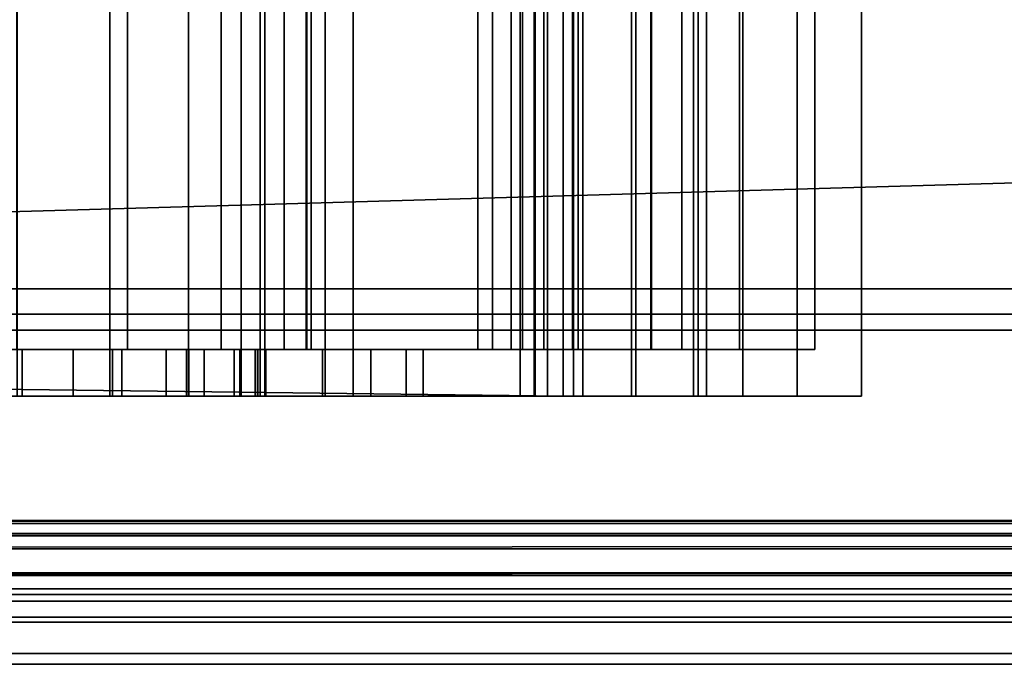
# Model space of a CAD drawing. Header units: millimetres. Extents: x -603 to 3703, y -121 to 193.
# Tile 768 of 1056: x 2546 to 2567, y -33 to -19. Entities that reach past the tile are written whole.
import ezdxf

# ---------------------------------------------------------------- set-up
doc = ezdxf.new("R2010")
doc.units = ezdxf.units.MM
doc.layers.add('151', color=7, linetype='Continuous', true_color=0xffffff)

# ---------------------------------------------------------------- blocks, each defined once
blk = doc.blocks.new('UG_SURFACE_120')
at = {"layer": '151', "color": 35, "linetype": 'Continuous', "lineweight": 35}
for points in [[(2491, -34, 2019), (3509, -34, 2019), (3509, 0, 2019), (2491, 0, 2019)], [(2491, -34), (2491, -2), (3509, -2), (3509, -34)]]:
    blk.add_3dface(points, dxfattribs=at)
blk = doc.blocks.new('UG_SURFACE_121')
at = {"layer": '151', "color": 252, "linetype": 'Continuous', "lineweight": 35}
for points in [[(2557.6, -11.75, 1411), (2557.6, -27.25, 1411), (2496.7, -26.5, 1411), (2496.7, -12.5, 1411)], [(2553.1, -27.25, 1506.1), (2553.1, -11.75, 1506.1), (2504.3, -11.75, 1506.1), (2504.3, -27.25, 1506.1)], [(2532.425, -11.75, 967), (2552.5, -11.75, 967), (2552.5, -27.25, 967), (2532.425, -27.25, 967)], [(2547.875, -27.25, 1127.19), (2547.875, -11.75, 1127.19), (2545.887, -11.75, 1126.8), (2545.887, -27.25, 1126.8)], [(2549.563, -27.25, 1128.309), (2549.563, -11.75, 1128.309), (2547.875, -11.75, 1127.19), (2547.875, -27.25, 1127.19)], [(2550.695, -27.25, 1129.989), (2550.695, -11.75, 1129.989), (2549.563, -11.75, 1128.309), (2549.563, -27.25, 1128.309)], [(2551.1, -27.25, 1131.974), (2551.1, -11.75, 1131.974), (2550.695, -11.75, 1129.989), (2550.695, -27.25, 1129.989)], [(2551.2, -27.25, 1152), (2551.2, -11.75, 1152), (2551.1, -11.75, 1131.974), (2551.1, -27.25, 1131.974)], [(2552.5, -27.25, 1152), (2552.5, -11.75, 1152), (2551.2, -11.75, 1152), (2551.2, -27.25, 1152)], [(2552.5, -27.25, 967), (2552.5, -11.75, 967), (2560.5, -11.75, 975), (2560.5, -27.25, 975)], [(2560.5, -27.25, 1144), (2560.5, -11.75, 1144), (2552.5, -11.75, 1152), (2552.5, -27.25, 1152)], [(2553.1, -27.25, 1504.6), (2553.1, -11.75, 1504.6), (2553.1, -11.75, 1506.1), (2553.1, -27.25, 1506.1)], [(2557.6, -27.25, 1504.6), (2557.6, -11.75, 1504.6), (2553.1, -11.75, 1504.6), (2553.1, -27.25, 1504.6)], [(2556.681, -27.25, 1089), (2556.681, -11.75, 1089), (2556.979, -11.75, 1090.413), (2556.979, -27.25, 1090.413)], [(2556.979, -27.25, 1087.587), (2556.979, -11.75, 1087.587), (2556.681, -11.75, 1089), (2556.681, -27.25, 1089)], [(2556.979, -27.25, 1090.413), (2556.979, -11.75, 1090.413), (2557.822, -11.75, 1091.585), (2557.822, -27.25, 1091.585)], [(2557.822, -27.25, 1086.415), (2557.822, -11.75, 1086.415), (2556.979, -11.75, 1087.587), (2556.979, -27.25, 1087.587)], [(2557, -27.25, 989), (2557, -11.75, 989), (2557.266, -11.75, 990.339), (2557.266, -27.25, 990.339)], [(2557.266, -27.25, 987.661), (2557.266, -11.75, 987.661), (2557, -11.75, 989), (2557, -27.25, 989)], [(2557.266, -27.25, 990.339), (2557.266, -11.75, 990.339), (2558.025, -11.75, 991.475), (2558.025, -27.25, 991.475)], [(2558.025, -27.25, 986.525), (2558.025, -11.75, 986.525), (2557.266, -11.75, 987.661), (2557.266, -27.25, 987.661)], [(2557.6, -27.25, 1411), (2557.6, -11.75, 1411), (2564, -11.75, 1417.4), (2564, -27.25, 1417.4)], [(2564, -27.25, 1498.2), (2564, -11.75, 1498.2), (2557.6, -11.75, 1504.6), (2557.6, -27.25, 1504.6)], [(2557.822, -27.25, 1091.585), (2557.822, -11.75, 1091.585), (2559.066, -11.75, 1092.318), (2559.066, -27.25, 1092.318)], [(2559.066, -27.25, 1085.682), (2559.066, -11.75, 1085.682), (2557.822, -11.75, 1086.415), (2557.822, -27.25, 1086.415)], [(2558.025, -27.25, 991.475), (2558.025, -11.75, 991.475), (2559.161, -11.75, 992.234), (2559.161, -27.25, 992.234)], [(2559.161, -27.25, 985.766), (2559.161, -11.75, 985.766), (2558.025, -11.75, 986.525), (2558.025, -27.25, 986.525)], [(2559.066, -27.25, 1092.318), (2559.066, -11.75, 1092.318), (2560.5, -11.75, 1092.485), (2560.5, -27.25, 1092.485)], [(2560.5, -27.25, 1085.515), (2560.5, -11.75, 1085.515), (2559.066, -11.75, 1085.682), (2559.066, -27.25, 1085.682)], [(2559.161, -27.25, 992.234), (2559.161, -11.75, 992.234), (2560.5, -11.75, 992.5), (2560.5, -27.25, 992.5)], [(2560.5, -27.25, 985.5), (2560.5, -11.75, 985.5), (2559.161, -11.75, 985.766), (2559.161, -27.25, 985.766)], [(2560.4, -27.25, 1433), (2560.4, -11.75, 1433), (2560.674, -11.75, 1434.378), (2560.674, -27.25, 1434.378)], [(2560.674, -27.25, 1431.622), (2560.674, -11.75, 1431.622), (2560.4, -11.75, 1433), (2560.4, -27.25, 1433)], [(2560.5, -27.25, 975), (2560.5, -11.75, 975), (2560.5, -11.75, 985.5), (2560.5, -27.25, 985.5)], [(2560.5, -27.25, 1092.485), (2560.5, -11.75, 1092.485), (2560.5, -11.75, 1144), (2560.5, -27.25, 1144)], [(2560.5, -11.75, 1033.95), (2560.5, -11.75, 1085.515), (2560.5, -27.25, 1085.515), (2560.5, -27.25, 1033.95)], [(2560.5, -27.25, 1033.95), (2560.5, -27.25, 992.5), (2560.5, -11.75, 992.5), (2560.5, -11.75, 1033.95)], [(2560.674, -27.25, 1434.378), (2560.674, -11.75, 1434.378), (2561.455, -11.75, 1435.546), (2561.455, -27.25, 1435.546)], [(2561.455, -27.25, 1430.454), (2561.455, -11.75, 1430.454), (2560.674, -11.75, 1431.622), (2560.674, -27.25, 1431.622)], [(2561.455, -27.25, 1435.546), (2561.455, -11.75, 1435.546), (2562.622, -11.75, 1436.326), (2562.622, -27.25, 1436.326)], [(2562.622, -27.25, 1429.674), (2562.622, -11.75, 1429.674), (2561.455, -11.75, 1430.454), (2561.455, -27.25, 1430.454)], [(2562.622, -27.25, 1436.326), (2562.622, -11.75, 1436.326), (2564, -11.75, 1436.6), (2564, -27.25, 1436.6)], [(2564, -27.25, 1429.4), (2564, -11.75, 1429.4), (2562.622, -11.75, 1429.674), (2562.622, -27.25, 1429.674)], [(2564, -27.25, 1417.4), (2564, -11.75, 1417.4), (2564, -11.75, 1429.4), (2564, -27.25, 1429.4)], [(2564, -27.25, 1436.6), (2564, -11.75, 1436.6), (2564, -11.75, 1498.2), (2564, -27.25, 1498.2)], [(2557.186, -26.25, 1412), (2557.186, -12.75, 1412), (2492, -12.75, 1412), (2492, -26.25, 1412)], [(2505.3, -26.25, 1505.1), (2505.3, -12.75, 1505.1), (2552.1, -12.75, 1505.1), (2552.1, -26.25, 1505.1)], [(2532.925, -26.25, 968), (2552.086, -26.25, 968), (2552.086, -12.75, 968), (2532.925, -12.75, 968)], [(2545.884, -26.25, 1125.8), (2545.884, -12.75, 1125.8), (2548.255, -12.75, 1126.265), (2548.255, -26.25, 1126.265)], [(2548.255, -26.25, 1126.265), (2548.255, -12.75, 1126.265), (2550.268, -12.75, 1127.599), (2550.268, -26.25, 1127.599)], [(2550.268, -26.25, 1127.599), (2550.268, -12.75, 1127.599), (2551.618, -12.75, 1129.602), (2551.618, -26.25, 1129.602)], [(2551.618, -26.25, 1129.602), (2551.618, -12.75, 1129.602), (2552.1, -12.75, 1131.969), (2552.1, -26.25, 1131.969)], [(2559.5, -26.25, 975.414), (2559.5, -12.75, 975.414), (2552.086, -12.75, 968), (2552.086, -26.25, 968)], [(2552.1, -26.25, 1505.1), (2552.1, -12.75, 1505.1), (2552.1, -12.75, 1503.6), (2552.1, -26.25, 1503.6)], [(2552.1, -26.25, 1503.6), (2552.1, -12.75, 1503.6), (2557.186, -12.75, 1503.6), (2557.186, -26.25, 1503.6)], [(2552.1, -26.25, 1131.969), (2552.1, -12.75, 1131.969), (2552.195, -12.75, 1150.891), (2552.195, -26.25, 1150.891)], [(2552.195, -12.75, 1150.891), (2559.5, -12.75, 1143.586), (2559.5, -26.25, 1143.586), (2552.195, -26.25, 1150.891)], [(2555.773, -26.25, 1088.094), (2555.773, -12.75, 1088.094), (2556.488, -12.75, 1086.429), (2556.488, -26.25, 1086.429)], [(2555.773, -26.25, 1089.906), (2555.773, -12.75, 1089.906), (2555.773, -12.75, 1088.094), (2555.773, -26.25, 1088.094)], [(2556.488, -26.25, 1091.571), (2556.488, -12.75, 1091.571), (2555.773, -12.75, 1089.906), (2555.773, -26.25, 1089.906)], [(2556.083, -26.25, 988.14), (2556.083, -12.75, 988.14), (2556.729, -12.75, 986.545), (2556.729, -26.25, 986.545)], [(2556.083, -26.25, 989.86), (2556.083, -12.75, 989.86), (2556.083, -12.75, 988.14), (2556.083, -26.25, 988.14)], [(2556.729, -26.25, 991.455), (2556.729, -12.75, 991.455), (2556.083, -12.75, 989.86), (2556.083, -26.25, 989.86)], [(2556.488, -26.25, 1086.429), (2556.488, -12.75, 1086.429), (2557.801, -12.75, 1085.181), (2557.801, -26.25, 1085.181)], [(2557.801, -26.25, 1092.819), (2557.801, -12.75, 1092.819), (2556.488, -12.75, 1091.571), (2556.488, -26.25, 1091.571)], [(2556.729, -26.25, 986.545), (2556.729, -12.75, 986.545), (2557.926, -12.75, 985.309), (2557.926, -26.25, 985.309)], [(2557.926, -26.25, 992.691), (2557.926, -12.75, 992.691), (2556.729, -12.75, 991.455), (2556.729, -26.25, 991.455)], [(2563, -26.25, 1417.814), (2563, -12.75, 1417.814), (2557.186, -12.75, 1412), (2557.186, -26.25, 1412)], [(2557.186, -26.25, 1503.6), (2557.186, -12.75, 1503.6), (2563, -12.75, 1497.786), (2563, -26.25, 1497.786)], [(2557.801, -26.25, 1085.181), (2557.801, -12.75, 1085.181), (2559.5, -12.75, 1084.552), (2559.5, -26.25, 1084.552)], [(2559.5, -26.25, 1093.448), (2559.5, -12.75, 1093.448), (2557.801, -12.75, 1092.819), (2557.801, -26.25, 1092.819)], [(2557.926, -26.25, 985.309), (2557.926, -12.75, 985.309), (2559.5, -12.75, 984.613), (2559.5, -26.25, 984.613)], [(2559.5, -26.25, 993.387), (2559.5, -12.75, 993.387), (2557.926, -12.75, 992.691), (2557.926, -26.25, 992.691)], [(2559.485, -26.25, 1432.117), (2559.485, -12.75, 1432.117), (2560.15, -12.75, 1430.482), (2560.15, -26.25, 1430.482)], [(2559.485, -26.25, 1433.883), (2559.485, -12.75, 1433.883), (2559.485, -12.75, 1432.117), (2559.485, -26.25, 1432.117)], [(2560.15, -26.25, 1435.518), (2560.15, -12.75, 1435.518), (2559.485, -12.75, 1433.883), (2559.485, -26.25, 1433.883)], [(2559.5, -26.25, 984.613), (2559.5, -12.75, 984.613), (2559.5, -12.75, 975.414), (2559.5, -26.25, 975.414)], [(2559.5, -26.25, 1143.586), (2559.5, -12.75, 1143.586), (2559.5, -12.75, 1093.448), (2559.5, -26.25, 1093.448)], [(2559.5, -12.75, 1033.95), (2559.5, -12.75, 993.387), (2559.5, -26.25, 993.387), (2559.5, -26.25, 1033.95)], [(2559.5, -26.25, 1033.95), (2559.5, -26.25, 1084.552), (2559.5, -12.75, 1084.552), (2559.5, -12.75, 1033.95)], [(2560.15, -26.25, 1430.482), (2560.15, -12.75, 1430.482), (2561.383, -12.75, 1429.217), (2561.383, -26.25, 1429.217)], [(2561.383, -26.25, 1436.783), (2561.383, -12.75, 1436.783), (2560.15, -12.75, 1435.518), (2560.15, -26.25, 1435.518)], [(2561.383, -26.25, 1429.217), (2561.383, -12.75, 1429.217), (2563, -12.75, 1428.51), (2563, -26.25, 1428.51)], [(2563, -26.25, 1437.49), (2563, -12.75, 1437.49), (2561.383, -12.75, 1436.783), (2561.383, -26.25, 1436.783)], [(2563, -26.25, 1428.51), (2563, -12.75, 1428.51), (2563, -12.75, 1417.814), (2563, -26.25, 1417.814)], [(2563, -26.25, 1497.786), (2563, -12.75, 1497.786), (2563, -12.75, 1437.49), (2563, -26.25, 1437.49)], [(2544.066, -26.25, 1416.331), (2546, -26.25, 1415.947), (2557.186, -26.25, 1412), (2492, -26.25, 1412)], [(2505.3, -26.25, 1505.1), (2552.1, -26.25, 1505.1), (2546, -26.25, 1449.65), (2542.476, -26.25, 1448.9)], [(2559.5, -26.25, 1033.95), (2532.925, -26.25, 1033.95), (2544.909, -26.25, 1062.365), (2547.091, -26.25, 1062.365)], [(2552.086, -26.25, 968), (2532.925, -26.25, 968), (2544.066, -26.25, 972.331), (2546, -26.25, 971.947)], [(2532.925, -26.25, 1033.95), (2546, -26.25, 1005.65), (2542.476, -26.25, 1004.9)], [(2549.524, -26.25, 1004.9), (2546, -26.25, 1005.65), (2532.925, -26.25, 1033.95), (2559.5, -26.25, 1033.95)], [(2551, -26.25, 1094), (2551, -27.25, 1094), (2541, -27.25, 1094), (2541, -26.25, 1094)], [(2541, -26.25, 1084), (2541, -27.25, 1084), (2551, -27.25, 1084), (2551, -26.25, 1084)], [(2551, -26.25, 1094), (2541, -26.25, 1094), (2545.884, -26.25, 1125.8), (2548.255, -26.25, 1126.265)], [(2541, -26.25, 1084), (2551, -26.25, 1084), (2546, -26.25, 1072.75), (2543.865, -26.25, 1072.296)], [(2542.476, -27.25, 1448.9), (2542.476, -26.25, 1448.9), (2546, -26.25, 1449.65), (2546, -27.25, 1449.65)], [(2542.476, -27.25, 1004.9), (2542.476, -26.25, 1004.9), (2546, -26.25, 1005.65), (2546, -27.25, 1005.65)], [(2543.865, -27.25, 1072.296), (2543.865, -26.25, 1072.296), (2546, -26.25, 1072.75), (2546, -27.25, 1072.75)], [(2546, -27.25, 1415.947), (2546, -26.25, 1415.947), (2544.066, -26.25, 1416.331), (2544.066, -27.25, 1416.331)], [(2546, -27.25, 971.947), (2546, -26.25, 971.947), (2544.066, -26.25, 972.331), (2544.066, -27.25, 972.331)], [(2547.091, -27.25, 1062.365), (2547.091, -26.25, 1062.365), (2544.909, -26.25, 1062.365), (2544.909, -27.25, 1062.365)], [(2546, -27.25, 1449.65), (2546, -26.25, 1449.65), (2549.524, -26.25, 1448.9), (2549.524, -27.25, 1448.9)], [(2547.934, -27.25, 1416.331), (2547.934, -26.25, 1416.331), (2546, -26.25, 1415.947), (2546, -27.25, 1415.947)], [(2546, -27.25, 1005.65), (2546, -26.25, 1005.65), (2549.524, -26.25, 1004.9), (2549.524, -27.25, 1004.9)], [(2547.934, -27.25, 972.331), (2547.934, -26.25, 972.331), (2546, -26.25, 971.947), (2546, -27.25, 971.947)], [(2546, -27.25, 1072.75), (2546, -26.25, 1072.75), (2548.135, -26.25, 1072.296), (2548.135, -27.25, 1072.296)], [(2557.186, -26.25, 1412), (2546, -26.25, 1415.947), (2547.934, -26.25, 1416.331)], [(2549.524, -26.25, 1448.9), (2546, -26.25, 1449.65), (2552.1, -26.25, 1505.1), (2552.1, -26.25, 1503.6)], [(2555.773, -26.25, 1089.906), (2548.135, -26.25, 1072.296), (2546, -26.25, 1072.75), (2551, -26.25, 1084)], [(2546, -26.25, 971.947), (2547.934, -26.25, 972.331), (2552.086, -26.25, 968)], [(2549.086, -27.25, 1063.253), (2549.086, -26.25, 1063.253), (2547.091, -26.25, 1062.365), (2547.091, -27.25, 1062.365)], [(2559.5, -26.25, 1033.95), (2547.091, -26.25, 1062.365), (2549.086, -26.25, 1063.253)], [(2549.573, -27.25, 1417.427), (2549.573, -26.25, 1417.427), (2547.934, -26.25, 1416.331), (2547.934, -27.25, 1416.331)], [(2549.573, -27.25, 973.427), (2549.573, -26.25, 973.427), (2547.934, -26.25, 972.331), (2547.934, -27.25, 972.331)], [(2547.934, -26.25, 1416.331), (2549.573, -26.25, 1417.427), (2557.186, -26.25, 1412)], [(2547.934, -26.25, 972.331), (2549.573, -26.25, 973.427), (2552.086, -26.25, 968)], [(2548.135, -27.25, 1072.296), (2548.135, -26.25, 1072.296), (2549.901, -26.25, 1071.013), (2549.901, -27.25, 1071.013)], [(2548.135, -26.25, 1072.296), (2555.773, -26.25, 1088.094), (2556.488, -26.25, 1086.429)], [(2556.488, -26.25, 1086.429), (2557.801, -26.25, 1085.181), (2549.901, -26.25, 1071.013), (2548.135, -26.25, 1072.296)], [(2548.135, -26.25, 1072.296), (2555.773, -26.25, 1089.906), (2555.773, -26.25, 1088.094)], [(2548.255, -26.25, 1126.265), (2550.268, -26.25, 1127.599), (2551, -26.25, 1094)], [(2550.547, -27.25, 1064.875), (2550.547, -26.25, 1064.875), (2549.086, -26.25, 1063.253), (2549.086, -27.25, 1063.253)], [(2549.086, -26.25, 1063.253), (2550.547, -26.25, 1064.875), (2559.5, -26.25, 1033.95)], [(2549.524, -27.25, 1448.9), (2549.524, -26.25, 1448.9), (2552.437, -26.25, 1446.778), (2552.437, -27.25, 1446.778)], [(2549.524, -27.25, 1004.9), (2549.524, -26.25, 1004.9), (2552.437, -26.25, 1002.779), (2552.437, -27.25, 1002.779)], [(2552.437, -26.25, 1446.778), (2549.524, -26.25, 1448.9), (2552.1, -26.25, 1503.6)], [(2559.5, -26.25, 1033.95), (2552.437, -26.25, 1002.779), (2549.524, -26.25, 1004.9)], [(2550.669, -27.25, 1419.066), (2550.669, -26.25, 1419.066), (2549.573, -26.25, 1417.427), (2549.573, -27.25, 1417.427)], [(2550.669, -27.25, 975.066), (2550.669, -26.25, 975.066), (2549.573, -26.25, 973.427), (2549.573, -27.25, 973.427)], [(2563, -26.25, 1417.814), (2557.186, -26.25, 1412), (2549.573, -26.25, 1417.427), (2550.669, -26.25, 1419.066)], [(2559.5, -26.25, 975.414), (2552.086, -26.25, 968), (2549.573, -26.25, 973.427), (2550.669, -26.25, 975.066)], [(2549.901, -27.25, 1071.013), (2549.901, -26.25, 1071.013), (2550.993, -26.25, 1069.122), (2550.993, -27.25, 1069.122)], [(2557.801, -26.25, 1085.181), (2559.5, -26.25, 1084.552), (2549.901, -26.25, 1071.013)], [(2550.993, -26.25, 1069.122), (2549.901, -26.25, 1071.013), (2559.5, -26.25, 1084.552)], [(2550.268, -26.25, 1127.599), (2551.618, -26.25, 1129.602), (2551, -26.25, 1094)], [(2551.221, -27.25, 1066.951), (2551.221, -26.25, 1066.951), (2550.547, -26.25, 1064.875), (2550.547, -27.25, 1064.875)], [(2559.5, -26.25, 1033.95), (2550.547, -26.25, 1064.875), (2551.221, -26.25, 1066.951)], [(2551.053, -27.25, 1421), (2551.053, -26.25, 1421), (2550.669, -26.25, 1419.066), (2550.669, -27.25, 1419.066)], [(2551.053, -27.25, 977), (2551.053, -26.25, 977), (2550.669, -26.25, 975.066), (2550.669, -27.25, 975.066)], [(2550.669, -26.25, 1419.066), (2551.053, -26.25, 1421), (2560.15, -26.25, 1430.482), (2561.383, -26.25, 1429.217)], [(2561.383, -26.25, 1429.217), (2563, -26.25, 1428.51), (2563, -26.25, 1417.814), (2550.669, -26.25, 1419.066)], [(2550.669, -26.25, 975.066), (2551.053, -26.25, 977), (2556.729, -26.25, 986.545), (2557.926, -26.25, 985.309)], [(2557.926, -26.25, 985.309), (2559.5, -26.25, 984.613), (2559.5, -26.25, 975.414), (2550.669, -26.25, 975.066)], [(2550.993, -27.25, 1069.122), (2550.993, -26.25, 1069.122), (2551.221, -26.25, 1066.951), (2551.221, -27.25, 1066.951)], [(2559.5, -26.25, 1084.552), (2559.5, -26.25, 1033.95), (2551.221, -26.25, 1066.951), (2550.993, -26.25, 1069.122)], [(2551, -26.25, 1084), (2551, -27.25, 1084), (2551, -27.25, 1094), (2551, -26.25, 1094)], [(2551, -26.25, 1094), (2559.5, -26.25, 1143.586), (2557.801, -26.25, 1092.819), (2556.488, -26.25, 1091.571)], [(2551, -26.25, 1084), (2556.488, -26.25, 1091.571), (2555.773, -26.25, 1089.906)], [(2559.5, -26.25, 1143.586), (2551, -26.25, 1094), (2551.618, -26.25, 1129.602), (2552.1, -26.25, 1131.969)], [(2556.488, -26.25, 1091.571), (2551, -26.25, 1084), (2551, -26.25, 1094)], [(2551.053, -26.25, 1421), (2551.053, -27.25, 1421), (2551.053, -27.25, 1433.98), (2551.053, -26.25, 1433.98)], [(2553.475, -27.25, 1436.647), (2553.475, -26.25, 1436.647), (2551.053, -26.25, 1433.98), (2551.053, -27.25, 1433.98)], [(2551.053, -26.25, 977), (2551.053, -27.25, 977), (2551.053, -27.25, 989.98), (2551.053, -26.25, 989.98)], [(2553.475, -27.25, 992.647), (2553.475, -26.25, 992.647), (2551.053, -26.25, 989.98), (2551.053, -27.25, 989.98)], [(2551.053, -26.25, 1433.98), (2553.475, -26.25, 1436.647), (2559.485, -26.25, 1433.883), (2559.485, -26.25, 1432.117)], [(2559.485, -26.25, 1432.117), (2560.15, -26.25, 1430.482), (2551.053, -26.25, 1421), (2551.053, -26.25, 1433.98)], [(2551.053, -26.25, 989.98), (2556.083, -26.25, 989.86), (2556.083, -26.25, 988.14)], [(2551.053, -26.25, 989.98), (2553.475, -26.25, 992.647), (2556.729, -26.25, 991.455), (2556.083, -26.25, 989.86)], [(2556.083, -26.25, 988.14), (2556.729, -26.25, 986.545), (2551.053, -26.25, 977), (2551.053, -26.25, 989.98)], [(2554.6, -26.25, 1440.07), (2552.1, -26.25, 1503.6), (2561.383, -26.25, 1436.783), (2560.15, -26.25, 1435.518)], [(2552.1, -26.25, 1503.6), (2557.186, -26.25, 1503.6), (2563, -26.25, 1497.786)], [(2552.1, -26.25, 1503.6), (2554.6, -26.25, 1440.07), (2554.233, -26.25, 1443.655)], [(2563, -26.25, 1497.786), (2563, -26.25, 1437.49), (2561.383, -26.25, 1436.783), (2552.1, -26.25, 1503.6)], [(2554.233, -26.25, 1443.655), (2552.437, -26.25, 1446.778), (2552.1, -26.25, 1503.6)], [(2552.1, -26.25, 1131.969), (2552.195, -26.25, 1150.891), (2559.5, -26.25, 1143.586)], [(2552.437, -27.25, 1446.778), (2552.437, -26.25, 1446.778), (2554.233, -26.25, 1443.655), (2554.233, -27.25, 1443.655)], [(2552.437, -27.25, 1002.779), (2552.437, -26.25, 1002.779), (2554.233, -26.25, 999.655), (2554.233, -27.25, 999.655)], [(2559.5, -26.25, 1033.95), (2554.233, -26.25, 999.655), (2552.437, -26.25, 1002.779)], [(2554.6, -27.25, 1440.07), (2554.6, -26.25, 1440.07), (2553.475, -26.25, 1436.647), (2553.475, -27.25, 1436.647)], [(2554.6, -27.25, 996.07), (2554.6, -26.25, 996.07), (2553.475, -26.25, 992.647), (2553.475, -27.25, 992.647)], [(2560.15, -26.25, 1435.518), (2559.485, -26.25, 1433.883), (2553.475, -26.25, 1436.647), (2554.6, -26.25, 1440.07)], [(2557.926, -26.25, 992.691), (2556.729, -26.25, 991.455), (2553.475, -26.25, 992.647), (2554.6, -26.25, 996.07)], [(2554.233, -27.25, 1443.655), (2554.233, -26.25, 1443.655), (2554.6, -26.25, 1440.07), (2554.6, -27.25, 1440.07)], [(2554.233, -27.25, 999.655), (2554.233, -26.25, 999.655), (2554.6, -26.25, 996.07), (2554.6, -27.25, 996.07)], [(2554.6, -26.25, 996.07), (2554.233, -26.25, 999.655), (2559.5, -26.25, 1033.95), (2559.5, -26.25, 993.387)], [(2554.6, -26.25, 996.07), (2559.5, -26.25, 993.387), (2557.926, -26.25, 992.691)], [(2559.5, -26.25, 1143.586), (2559.5, -26.25, 1093.448), (2557.801, -26.25, 1092.819)], [(2557.6, -27.25, 1411), (2494, -27.25, 1411), (2494, -26.5, 1411), (2496.7, -26.5, 1411)], [(2494, -27.25, 1411), (2557.6, -27.25, 1411), (2546, -27.25, 1415.947), (2544.066, -27.25, 1416.331)], [(2523.576, -27.25, 1434.112), (2524.325, -27.25, 1435.409), (2553.1, -27.25, 1504.6), (2494, -27.25, 1411)], [(2494, -27.25, 1411), (2553.1, -27.25, 1504.6), (2504.3, -27.25, 1504.6)], [(2553.1, -27.25, 1504.6), (2553.1, -27.25, 1506.1), (2504.3, -27.25, 1506.1), (2504.3, -27.25, 1504.6)], [(2553.1, -27.25, 1504.6), (2524.325, -27.25, 1435.409), (2525.536, -27.25, 1436.289)], [(2525.536, -27.25, 1436.289), (2537.767, -27.25, 1443.655), (2539.563, -27.25, 1446.778), (2553.1, -27.25, 1504.6)], [(2560.5, -27.25, 1033.95), (2532.425, -27.25, 1033.95), (2546, -27.25, 1005.65), (2549.524, -27.25, 1004.9)], [(2542.476, -27.25, 1004.9), (2546, -27.25, 1005.65), (2532.425, -27.25, 1033.95)], [(2532.425, -27.25, 967), (2552.5, -27.25, 967), (2546, -27.25, 971.947), (2544.066, -27.25, 972.331)], [(2532.425, -27.25, 1033.95), (2560.5, -27.25, 1033.95), (2547.091, -27.25, 1062.365), (2544.909, -27.25, 1062.365)], [(2553.1, -27.25, 1504.6), (2539.563, -27.25, 1446.778), (2542.476, -27.25, 1448.9)], [(2541, -27.25, 1094), (2551, -27.25, 1094), (2547.875, -27.25, 1127.19), (2545.887, -27.25, 1126.8)], [(2542.099, -27.25, 1071.013), (2551, -27.25, 1084), (2541, -27.25, 1084)], [(2551, -27.25, 1084), (2542.099, -27.25, 1071.013), (2543.865, -27.25, 1072.296)], [(2542.476, -27.25, 1448.9), (2546, -27.25, 1449.65), (2553.1, -27.25, 1504.6)], [(2543.865, -27.25, 1072.296), (2546, -27.25, 1072.75), (2551, -27.25, 1084)], [(2546, -27.25, 1449.65), (2549.524, -27.25, 1448.9), (2564, -27.25, 1498.2), (2557.6, -27.25, 1504.6)], [(2557.6, -27.25, 1504.6), (2553.1, -27.25, 1504.6), (2546, -27.25, 1449.65)], [(2547.934, -27.25, 1416.331), (2546, -27.25, 1415.947), (2557.6, -27.25, 1411)], [(2551, -27.25, 1084), (2546, -27.25, 1072.75), (2548.135, -27.25, 1072.296)], [(2547.934, -27.25, 972.331), (2546, -27.25, 971.947), (2552.5, -27.25, 967)], [(2549.086, -27.25, 1063.253), (2547.091, -27.25, 1062.365), (2560.5, -27.25, 1033.95)], [(2551, -27.25, 1094), (2549.563, -27.25, 1128.309), (2547.875, -27.25, 1127.19)], [(2557.6, -27.25, 1411), (2549.573, -27.25, 1417.427), (2547.934, -27.25, 1416.331)], [(2552.5, -27.25, 967), (2549.573, -27.25, 973.427), (2547.934, -27.25, 972.331)], [(2548.135, -27.25, 1072.296), (2549.901, -27.25, 1071.013), (2560.5, -27.25, 1085.515), (2551, -27.25, 1084)], [(2560.5, -27.25, 1033.95), (2550.547, -27.25, 1064.875), (2549.086, -27.25, 1063.253)], [(2564, -27.25, 1498.2), (2549.524, -27.25, 1448.9), (2552.437, -27.25, 1446.778)], [(2549.524, -27.25, 1004.9), (2552.437, -27.25, 1002.779), (2560.5, -27.25, 1033.95)], [(2550.695, -27.25, 1129.989), (2549.563, -27.25, 1128.309), (2551, -27.25, 1094)], [(2550.669, -27.25, 1419.066), (2549.573, -27.25, 1417.427), (2557.6, -27.25, 1411)], [(2550.669, -27.25, 975.066), (2549.573, -27.25, 973.427), (2552.5, -27.25, 967)], [(2560.5, -27.25, 1085.515), (2549.901, -27.25, 1071.013), (2550.993, -27.25, 1069.122)], [(2551.221, -27.25, 1066.951), (2550.547, -27.25, 1064.875), (2560.5, -27.25, 1033.95)], [(2551.053, -27.25, 1421), (2550.669, -27.25, 1419.066), (2557.6, -27.25, 1411)], [(2551.053, -27.25, 977), (2550.669, -27.25, 975.066), (2552.5, -27.25, 967), (2557.266, -27.25, 987.661)], [(2551.1, -27.25, 1131.974), (2550.695, -27.25, 1129.989), (2551, -27.25, 1094), (2560.5, -27.25, 1144)], [(2550.993, -27.25, 1069.122), (2551.221, -27.25, 1066.951), (2560.5, -27.25, 1033.95), (2560.5, -27.25, 1085.515)], [(2551, -27.25, 1094), (2556.979, -27.25, 1090.413), (2557.822, -27.25, 1091.585)], [(2557.822, -27.25, 1091.585), (2559.066, -27.25, 1092.318), (2560.5, -27.25, 1144), (2551, -27.25, 1094)], [(2551, -27.25, 1084), (2556.979, -27.25, 1087.587), (2556.681, -27.25, 1089)], [(2551, -27.25, 1084), (2559.066, -27.25, 1085.682), (2557.822, -27.25, 1086.415)], [(2556.681, -27.25, 1089), (2556.979, -27.25, 1090.413), (2551, -27.25, 1094), (2551, -27.25, 1084)], [(2551, -27.25, 1084), (2560.5, -27.25, 1085.515), (2559.066, -27.25, 1085.682)], [(2557.822, -27.25, 1086.415), (2556.979, -27.25, 1087.587), (2551, -27.25, 1084)], [(2551.053, -27.25, 1433.98), (2551.053, -27.25, 1421), (2557.6, -27.25, 1411), (2560.674, -27.25, 1431.622)], [(2560.674, -27.25, 1431.622), (2560.4, -27.25, 1433), (2553.475, -27.25, 1436.647), (2551.053, -27.25, 1433.98)], [(2557.266, -27.25, 987.661), (2557, -27.25, 989), (2551.053, -27.25, 989.98), (2551.053, -27.25, 977)], [(2557, -27.25, 989), (2557.266, -27.25, 990.339), (2553.475, -27.25, 992.647), (2551.053, -27.25, 989.98)], [(2560.5, -27.25, 1144), (2552.5, -27.25, 1152), (2551.2, -27.25, 1152), (2551.1, -27.25, 1131.974)], [(2564, -27.25, 1436.6), (2564, -27.25, 1498.2), (2552.437, -27.25, 1446.778), (2554.233, -27.25, 1443.655)], [(2552.437, -27.25, 1002.779), (2554.233, -27.25, 999.655), (2560.5, -27.25, 1033.95)], [(2552.5, -27.25, 967), (2559.161, -27.25, 985.766), (2558.025, -27.25, 986.525)], [(2552.5, -27.25, 967), (2560.5, -27.25, 975), (2560.5, -27.25, 985.5), (2559.161, -27.25, 985.766)], [(2558.025, -27.25, 986.525), (2557.266, -27.25, 987.661), (2552.5, -27.25, 967)], [(2554.6, -27.25, 1440.07), (2553.475, -27.25, 1436.647), (2560.674, -27.25, 1434.378), (2561.455, -27.25, 1435.546)], [(2553.475, -27.25, 1436.647), (2560.4, -27.25, 1433), (2560.674, -27.25, 1434.378)], [(2554.6, -27.25, 996.07), (2553.475, -27.25, 992.647), (2557.266, -27.25, 990.339), (2558.025, -27.25, 991.475)], [(2554.233, -27.25, 1443.655), (2554.6, -27.25, 1440.07), (2564, -27.25, 1436.6)], [(2560.5, -27.25, 992.5), (2560.5, -27.25, 1033.95), (2554.233, -27.25, 999.655), (2554.6, -27.25, 996.07)], [(2561.455, -27.25, 1435.546), (2562.622, -27.25, 1436.326), (2554.6, -27.25, 1440.07)], [(2562.622, -27.25, 1436.326), (2564, -27.25, 1436.6), (2554.6, -27.25, 1440.07)], [(2558.025, -27.25, 991.475), (2559.161, -27.25, 992.234), (2554.6, -27.25, 996.07)], [(2559.161, -27.25, 992.234), (2560.5, -27.25, 992.5), (2554.6, -27.25, 996.07)], [(2557.6, -27.25, 1411), (2562.622, -27.25, 1429.674), (2561.455, -27.25, 1430.454)], [(2557.6, -27.25, 1411), (2564, -27.25, 1417.4), (2564, -27.25, 1429.4), (2562.622, -27.25, 1429.674)], [(2561.455, -27.25, 1430.454), (2560.674, -27.25, 1431.622), (2557.6, -27.25, 1411)], [(2559.066, -27.25, 1092.318), (2560.5, -27.25, 1092.485), (2560.5, -27.25, 1144)]]:
    blk.add_3dface(points, dxfattribs=at)
blk = doc.blocks.new('UG_SURFACE_125')
at = {"layer": '151', "color": 252, "linetype": 'Continuous', "lineweight": 35}
for points in [[(2503, 4.014, -7.75), (2488, 4.014, -7.75), (2488, -24.953, -7.75), (3512, -24.953, -7.75)], [(2503, 4.014, -8.75), (3497, 4.014, -8.75), (2488, -24.953, -8.75)], [(3497, 4.014, -8.75), (3512, 4.014, -8.75), (3512, -24.953, -8.75), (2488, -24.953, -8.75)], [(3497, 4.014, -7.75), (2503, 4.014, -7.75), (3512, -24.953, -7.75)], [(2488, -25.835, -7.906), (3512, -25.835, -7.906), (3512, -24.953, -7.75), (2488, -24.953, -7.75)], [(2488, -24.953, -8.75), (3512, -24.953, -8.75), (3512, -25.493, -8.845), (2488, -25.493, -8.845)], [(2488, -25.493, -8.845), (3512, -25.493, -8.845), (3512, -31.644, -11.084), (2488, -31.644, -11.084)], [(2488, -31.986, -10.144), (3512, -31.986, -10.144), (3512, -25.835, -7.906), (2488, -25.835, -7.906)], [(3512, -31.644, -11.084), (3512, -31.986, -10.144), (2488, -31.986, -10.144), (2488, -31.644, -11.084)]]:
    blk.add_3dface(points, dxfattribs=at)
blk = doc.blocks.new('UG_SURFACE_153')
at = {"layer": '151', "color": 252, "linetype": 'Continuous', "lineweight": 35}
for points in [[(2485.5, -29.92, 2023.75), (3514.5, -29.92, 2023.75), (3514.5, 14.42, 2023.75), (2485.5, 14.42, 2023.75)], [(2487, -29.92, 2022.25), (2487, 14.42, 2022.25), (3513, 14.42, 2022.25), (3513, -29.92, 2022.25)], [(2432, -18, 2077.25), (2432, -29.92, 2077.25), (3568, -29.92, 2077.25), (3568, -18, 2077.25)], [(2433.5, -18, 2075.75), (3566.5, -18, 2075.75), (3566.5, -29.92, 2075.75), (2433.5, -29.92, 2075.75)], [(3567.941, -30.521, 2077.191), (2432, -29.92, 2077.25), (2432.059, -30.521, 2077.191)], [(3567.941, -30.521, 2077.191), (3568, -29.92, 2077.25), (2432, -29.92, 2077.25)], [(2433.53, -30.228, 2075.72), (2433.5, -29.92, 2075.75), (3566.5, -29.92, 2075.75)], [(2433.53, -30.228, 2075.72), (3566.5, -29.92, 2075.75), (3566.47, -30.228, 2075.72)], [(3514.53, -30.228, 2023.78), (2485.5, -29.92, 2023.75), (2485.47, -30.228, 2023.78)], [(3514.53, -30.228, 2023.78), (3514.5, -29.92, 2023.75), (2485.5, -29.92, 2023.75)], [(2486.941, -30.521, 2022.309), (3513, -29.92, 2022.25), (3513.059, -30.521, 2022.309)], [(2486.941, -30.521, 2022.309), (2487, -29.92, 2022.25), (3513, -29.92, 2022.25)], [(3566.47, -30.228, 2075.72), (3566.38, -30.525, 2075.63), (2433.62, -30.525, 2075.63), (2433.53, -30.228, 2075.72)], [(2485.47, -30.228, 2023.78), (2485.38, -30.525, 2023.87), (3514.62, -30.525, 2023.87)], [(2485.47, -30.228, 2023.78), (3514.62, -30.525, 2023.87), (3514.53, -30.228, 2023.78)], [(2432.059, -30.521, 2077.191), (2432.235, -31.099, 2077.016), (3567.765, -31.099, 2077.016), (3567.941, -30.521, 2077.191)], [(3566.037, -31.037, 2075.287), (2433.963, -31.037, 2075.287), (2433.62, -30.525, 2075.63), (3566.38, -30.525, 2075.63)], [(3514.62, -30.525, 2023.87), (2485.38, -30.525, 2023.87), (2485.037, -31.037, 2024.213), (3514.963, -31.037, 2024.213)], [(3513.059, -30.521, 2022.309), (2486.766, -31.099, 2022.485), (2486.941, -30.521, 2022.309)], [(3513.059, -30.521, 2022.309), (3513.234, -31.099, 2022.485), (2486.766, -31.099, 2022.485)], [(3565.525, -31.38, 2074.775), (2434.475, -31.38, 2074.775), (2433.963, -31.037, 2075.287), (3566.037, -31.037, 2075.287)], [(3514.963, -31.037, 2024.213), (2485.037, -31.037, 2024.213), (2484.525, -31.38, 2024.725), (3515.475, -31.38, 2024.725)], [(3567.765, -31.099, 2077.016), (2432.235, -31.099, 2077.016), (2432.902, -32.098, 2076.348), (3567.098, -32.098, 2076.348)], [(3513.902, -32.098, 2023.152), (2486.098, -32.098, 2023.152), (2486.766, -31.099, 2022.485), (3513.234, -31.099, 2022.485)], [(3564.92, -31.5, 2074.17), (2435.08, -31.5, 2074.17), (2434.475, -31.38, 2074.775), (3565.525, -31.38, 2074.775)], [(3515.475, -31.38, 2024.725), (2484.525, -31.38, 2024.725), (2483.92, -31.5, 2025.33), (3516.08, -31.5, 2025.33)], [(2435.08, -31.5, 2074.17), (3564.92, -31.5, 2074.17), (3516.08, -31.5, 2025.33), (2483.92, -31.5, 2025.33)], [(3567.098, -32.098, 2076.348), (2432.902, -32.098, 2076.348), (2433.901, -32.766, 2075.349), (3566.099, -32.766, 2075.349)], [(3514.901, -32.766, 2024.151), (2485.099, -32.766, 2024.151), (2486.098, -32.098, 2023.152), (3513.902, -32.098, 2023.152)], [(3566.099, -32.766, 2075.349), (2433.901, -32.766, 2075.349), (2435.08, -33, 2074.17), (3564.92, -33, 2074.17)], [(3516.08, -33, 2025.33), (2483.92, -33, 2025.33), (2485.099, -32.766, 2024.151), (3514.901, -32.766, 2024.151)], [(2435.08, -33, 2074.17), (2483.92, -33, 2025.33), (3516.08, -33, 2025.33), (3564.92, -33, 2074.17)]]:
    blk.add_3dface(points, dxfattribs=at)

msp = doc.modelspace()

# ---------------------------------------------------------------- linework, layer by layer
at = {"layer": '151', "color": 252, "linetype": 'Continuous', "lineweight": 35}
for p, q in [((2551.1, -11.75, 1131.974), (2551.1, -27.25, 1131.974)), ((2551.2, -11.75, 1152), (2551.2, -27.25, 1152)), ((2552.5, -11.75, 967), (2552.5, -27.25, 967)), ((2552.5, -11.75, 1152), (2552.5, -27.25, 1152)), ((2553.1, -11.75, 1506.1), (2553.1, -27.25, 1506.1)), ((2553.1, -11.75, 1504.6), (2553.1, -27.25, 1504.6)), ((2557.6, -11.75, 1504.6), (2557.6, -27.25, 1504.6)), ((2557.6, -11.75, 1411), (2557.6, -27.25, 1411)), ((2560.5, -11.75, 1085.515), (2560.5, -27.25, 1085.515)), ((2560.5, -11.75, 985.5), (2560.5, -27.25, 985.5)), ((2560.5, -11.75, 1092.485), (2560.5, -27.25, 1092.485)), ((2560.5, -11.75, 992.5), (2560.5, -27.25, 992.5)), ((2560.5, -11.75, 1144), (2560.5, -27.25, 1144)), ((2560.5, -11.75, 975), (2560.5, -27.25, 975)), ((2564, -11.75, 1417.4), (2564, -27.25, 1417.4)), ((2564, -11.75, 1498.2), (2564, -27.25, 1498.2)), ((2564, -11.75, 1429.4), (2564, -27.25, 1429.4)), ((2564, -11.75, 1436.6), (2564, -27.25, 1436.6)), ((2552.086, -12.75, 968), (2552.086, -26.25, 968)), ((2552.1, -12.75, 1505.1), (2552.1, -26.25, 1505.1)), ((2552.1, -12.75, 1131.969), (2552.1, -26.25, 1131.969)), ((2552.1, -12.75, 1503.6), (2552.1, -26.25, 1503.6)), ((2552.195, -26.25, 1150.891), (2552.195, -12.75, 1150.891)), ((2557.186, -12.75, 1503.6), (2557.186, -26.25, 1503.6)), ((2557.186, -12.75, 1412), (2557.186, -26.25, 1412)), ((2559.5, -12.75, 1093.448), (2559.5, -26.25, 1093.448)), ((2559.5, -12.75, 993.387), (2559.5, -26.25, 993.387)), ((2559.5, -12.75, 1143.586), (2559.5, -26.25, 1143.586)), ((2559.5, -12.75, 1084.552), (2559.5, -26.25, 1084.552)), ((2559.5, -12.75, 975.414), (2559.5, -26.25, 975.414)), ((2559.5, -12.75, 984.613), (2559.5, -26.25, 984.613)), ((2563, -12.75, 1428.51), (2563, -26.25, 1428.51)), ((2563, -12.75, 1437.49), (2563, -26.25, 1437.49)), ((2563, -12.75, 1417.814), (2563, -26.25, 1417.814)), ((2563, -12.75, 1497.786), (2563, -26.25, 1497.786)), ((3512, -24.953, -8.75), (2488, -24.953, -8.75)), ((3512, -24.953, -7.75), (2488, -24.953, -7.75)), ((3512, -25.493, -8.845), (2488, -25.493, -8.845)), ((3512, -25.835, -7.906), (2488, -25.835, -7.906)), ((2552.086, -26.25, 968), (2492, -26.25, 968)), ((2557.186, -26.25, 1412), (2492, -26.25, 1412)), ((2505.3, -26.25, 1505.1), (2552.1, -26.25, 1505.1)), ((2541, -26.25, 1084), (2551, -26.25, 1084)), ((2551, -26.25, 1094), (2541, -26.25, 1094)), ((2551, -26.25, 1084), (2551, -27.25, 1084)), ((2551, -26.25, 1094), (2551, -27.25, 1094)), ((2551, -26.25, 1084), (2551, -26.25, 1094)), ((2551.053, -26.25, 1421), (2551.053, -26.25, 1433.98)), ((2551.053, -26.25, 977), (2551.053, -26.25, 989.98)), ((2551.053, -26.25, 977), (2551.053, -27.25, 977)), ((2551.053, -26.25, 1421), (2551.053, -27.25, 1421)), ((2551.053, -26.25, 1433.98), (2551.053, -27.25, 1433.98)), ((2551.053, -26.25, 989.98), (2551.053, -27.25, 989.98)), ((2559.5, -26.25, 975.414), (2552.086, -26.25, 968)), ((2552.1, -26.25, 1503.6), (2557.186, -26.25, 1503.6)), ((2552.1, -26.25, 1505.1), (2552.1, -26.25, 1503.6)), ((2552.1, -26.25, 1131.969), (2552.195, -26.25, 1150.891)), ((2552.195, -26.25, 1150.891), (2559.5, -26.25, 1143.586)), ((2557.186, -26.25, 1503.6), (2563, -26.25, 1497.786)), ((2563, -26.25, 1417.814), (2557.186, -26.25, 1412)), ((2559.5, -26.25, 984.613), (2559.5, -26.25, 975.414)), ((2559.5, -26.25, 1143.586), (2559.5, -26.25, 1093.448)), ((2559.5, -26.25, 1084.552), (2559.5, -26.25, 993.387)), ((2563, -26.25, 1497.786), (2563, -26.25, 1437.49)), ((2563, -26.25, 1428.51), (2563, -26.25, 1417.814)), ((2552.5, -27.25, 967), (2494, -27.25, 967)), ((2557.6, -27.25, 1411), (2494, -27.25, 1411)), ((2504.3, -27.25, 1506.1), (2553.1, -27.25, 1506.1)), ((2551, -27.25, 1094), (2541, -27.25, 1094)), ((2541, -27.25, 1084), (2551, -27.25, 1084)), ((2551, -27.25, 1084), (2551, -27.25, 1094)), ((2551.053, -27.25, 1421), (2551.053, -27.25, 1433.98)), ((2551.053, -27.25, 977), (2551.053, -27.25, 989.98)), ((2551.1, -27.25, 1131.974), (2551.2, -27.25, 1152)), ((2551.2, -27.25, 1152), (2552.5, -27.25, 1152)), ((2560.5, -27.25, 975), (2552.5, -27.25, 967)), ((2552.5, -27.25, 1152), (2560.5, -27.25, 1144)), ((2553.1, -27.25, 1504.6), (2557.6, -27.25, 1504.6)), ((2553.1, -27.25, 1506.1), (2553.1, -27.25, 1504.6)), ((2564, -27.25, 1417.4), (2557.6, -27.25, 1411)), ((2557.6, -27.25, 1504.6), (2564, -27.25, 1498.2)), ((2560.5, -27.25, 1144), (2560.5, -27.25, 1092.485)), ((2560.5, -27.25, 1085.515), (2560.5, -27.25, 992.5)), ((2560.5, -27.25, 985.5), (2560.5, -27.25, 975)), ((2564, -27.25, 1429.4), (2564, -27.25, 1417.4)), ((2564, -27.25, 1498.2), (2564, -27.25, 1436.6)), ((3568, -29.92, 2077.25), (2432, -29.92, 2077.25)), ((3566.5, -29.92, 2075.75), (2433.5, -29.92, 2075.75)), ((3514.5, -29.92, 2023.75), (2485.5, -29.92, 2023.75)), ((3513, -29.92, 2022.25), (2487, -29.92, 2022.25)), ((3564.92, -31.5, 2074.17), (2435.08, -31.5, 2074.17)), ((3516.08, -31.5, 2025.33), (2483.92, -31.5, 2025.33)), ((3512, -31.644, -11.084), (2488, -31.644, -11.084)), ((3512, -31.986, -10.144), (2488, -31.986, -10.144))]:
    msp.add_line(p, q, dxfattribs=at)
at = {"layer": '151', "color": 252, "linetype": 'Continuous', "lineweight": 35, "extrusion": (0, 1, 0)}
for centre in [(-2546, 1067.5, -26.25), (-2546, 1067.5, -27.25)]:
    msp.add_circle(centre, 5.25, dxfattribs=at)
at = {"layer": '151', "color": 252, "linetype": 'Continuous', "lineweight": 35, "extrusion": (0, -1, 0)}
for centre, radius, start, end in [((2546, 997, 26.25), 8.65, 305.746, 234.254), ((2546, 1441, 26.25), 8.65, 305.746, 234.254), ((2545.9, 1132, 26.25), 6.2, 180, 359.7133), ((2546, 1421, 26.25), 5.053, 180, 0), ((2546, 977, 26.25), 5.053, 180, 0), ((2560.181, 1089, 26.25), 4.5, 98.7052, 261.2948), ((2560.5, 989, 26.25), 4.5, 102.8396, 257.1604), ((2564, 1433, 26.25), 4.6, 102.5559, 257.4441), ((2546, 1441, 27.25), 8.65, 305.746, 234.254), ((2546, 997, 27.25), 8.65, 305.746, 234.254), ((2545.9, 1132, 27.25), 5.2, 180, 359.7133), ((2546, 977, 27.25), 5.053, 180, 0), ((2546, 1421, 27.25), 5.053, 180, 0), ((2560.181, 1089, 27.25), 3.5, 84.7719, 275.2281), ((2560.5, 989, 27.25), 3.5, 90, 270), ((2564, 1433, 27.25), 3.6, 90, 270)]:
    msp.add_arc(centre, radius, start, end, dxfattribs=at)

# ---------------------------------------------------------------- block references
at = {"layer": '151', "color": 252, "linetype": 'Continuous', "lineweight": 35}
for name in ['UG_SURFACE_125', 'UG_SURFACE_153', 'UG_SURFACE_121']:
    msp.add_blockref(name, (0, 0), dxfattribs=at)
at = {"layer": '151', "color": 35, "linetype": 'Continuous', "lineweight": 35}
msp.add_blockref('UG_SURFACE_120', (0, 0), dxfattribs=at)

doc.saveas('drawing.dxf')
